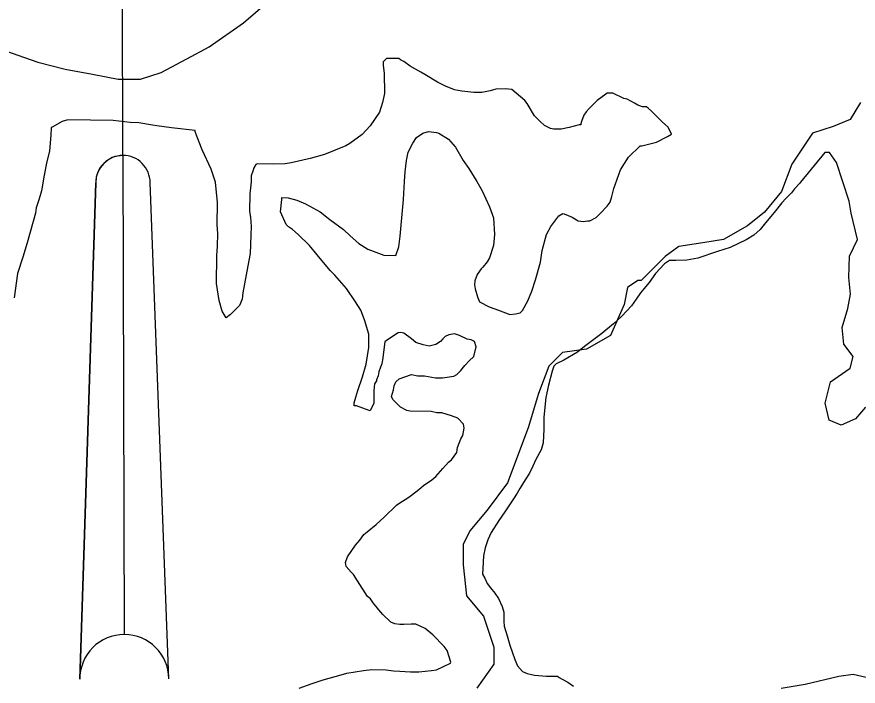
# Model space of a CAD drawing. Extents: x 3355677 to 3393573, y 612928 to 638357.
# Drawn here: x 3386504 to 3388111, y 631704 to 632983 of the extents above; entities that cross this region are included whole.
import ezdxf

# ---------------------------------------------------------------- set-up
doc = ezdxf.new("R2010")
doc.units = 0
for name, color, linetype in [('V-ANNO-SYMB', 7, 'Continuous'), ('V-SITE-VEGE', 7, 'Continuous'), ('V-TOPO-SHOR', 7, 'Continuous')]:
    doc.layers.add(name, color=color, linetype=linetype)

msp = doc.modelspace()

# ---------------------------------------------------------------- linework, layer by layer
at = {"layer": 'V-ANNO-SYMB'}
for p, q in [((3386706.9, 632717.8), (3386706.1, 633042.8)), ((3386706.9, 632717.8), (3386709.3, 631802.8)), ((3386706.9, 632717.8), (3386709.3, 631802.8)), ((3386624.5, 631717.6), (3386655, 632665.7)), ((3386655, 632665.7), (3386624.5, 631717.6)), ((3386794.5, 631718), (3386759, 632665.9))]:
    msp.add_line(p, q, dxfattribs=at)
for centre, radius, start, end in [((3386707, 632665.8), 52, 90.1467, 180.15), ((3386707, 632665.8), 52, 90.1533, 180.15), ((3386707, 632665.8), 52, 0.15, 90.1533), ((3386709.5, 631717.8), 85, 90.15, 180.15), ((3386709.5, 631717.8), 85, 90.15, 180.15), ((3386709.5, 631717.8), 85, 0.15, 90.15), ((3386709.5, 631717.8), 85, 0.15, 90.15)]:
    msp.add_arc(centre, radius, start, end, dxfattribs=at)
at = {"layer": 'V-SITE-VEGE'}
for p, q in [((3387204, 632896.6), (3387203.9, 632890)), ((3387203.9, 632890), (3387205.8, 632874.6)), ((3387210.6, 632903.1), (3387204, 632896.6)), ((3387233.7, 632902.8), (3387210.6, 632903.1)), ((3387236.9, 632900.5), (3387233.7, 632902.8)), ((3387243.4, 632897.1), (3387236.9, 632900.5)), ((3387255.4, 632888.2), (3387243.4, 632897.1)), ((3387205.8, 632874.6), (3387205.7, 632865.9)), ((3387276.1, 632876.9), (3387255.4, 632888.2)), ((3387283.7, 632872.5), (3387276.1, 632876.9)), ((3387205.7, 632865.9), (3387206.5, 632845)), ((3387307.6, 632857.9), (3387283.7, 632872.5)), ((3387322.8, 632850), (3387307.6, 632857.9)), ((3387206.5, 632845), (3387206.4, 632836.3)), ((3387340.3, 632843.1), (3387322.8, 632850)), ((3387354.5, 632840.8), (3387340.3, 632843.1)), ((3387419.2, 632844.2), (3387408.2, 632841.1)), ((3387436.8, 632845.1), (3387419.2, 632844.2)), ((3387449.9, 632843.8), (3387436.8, 632845.1)), ((3387474.8, 632822.6), (3387449.9, 632843.8)), ((3387206.4, 632836.3), (3387202.9, 632818.8)), ((3387377.5, 632838.2), (3387354.5, 632840.8)), ((3387392.8, 632838), (3387377.5, 632838.2)), ((3387408.2, 632841.1), (3387392.8, 632838)), ((3387629.6, 632834.7), (3387613, 632822.8)), ((3387631.8, 632836.8), (3387629.6, 632834.7)), ((3387642.8, 632836.7), (3387631.8, 632836.8)), ((3387663.5, 632826.5), (3387642.8, 632836.7)), ((3387670, 632825.3), (3387663.5, 632826.5)), ((3387202.9, 632818.8), (3387197.1, 632800.2)), ((3387479.1, 632817.1), (3387474.8, 632822.6)), ((3387493.1, 632793.8), (3387479.1, 632817.1)), ((3387613, 632822.8), (3387597.4, 632807.7)), ((3387684.2, 632817.4), (3387670, 632825.3)), ((3387690.7, 632814.1), (3387684.2, 632817.4)), ((3387699.4, 632810.7), (3387690.7, 632814.1)), ((3387707.1, 632810.5), (3387699.4, 632810.7)), ((3387710.3, 632808.3), (3387707.1, 632810.5)), ((3387197.1, 632800.2), (3387179.2, 632774.2)), ((3387503.9, 632782.7), (3387493.1, 632793.8)), ((3387587.4, 632794.7), (3387582.8, 632782.7)), ((3387591.8, 632801.2), (3387587.4, 632794.7)), ((3387597.4, 632807.7), (3387591.8, 632801.2)), ((3387716.8, 632802.7), (3387710.3, 632808.3)), ((3387737.4, 632781.6), (3387716.8, 632802.7)), ((3386590.6, 632782.5), (3386571.8, 632771.8)), ((3386601.6, 632785.6), (3386590.6, 632782.5)), ((3386688.2, 632784.4), (3386601.6, 632785.6)), ((3386721, 632780.6), (3386688.2, 632784.4)), ((3386737.5, 632780.4), (3386721, 632780.6)), ((3386763.7, 632775.7), (3386737.5, 632780.4)), ((3387512.5, 632774.9), (3387503.9, 632782.7)), ((3387582.8, 632782.7), (3387581.6, 632778.3)), ((3387581.6, 632778.3), (3387581.6, 632776.1)), ((3387748.2, 632771.6), (3387737.4, 632781.6)), ((3386569.6, 632770.7), (3386569.4, 632756.5)), ((3386571.8, 632771.8), (3386569.6, 632770.7)), ((3386771.4, 632774.4), (3386763.7, 632775.7)), ((3386799.8, 632770.8), (3386771.4, 632774.4)), ((3386844.7, 632765.7), (3386799.8, 632770.8)), ((3386844.7, 632763.5), (3386844.7, 632765.7)), ((3386847.8, 632754.7), (3386844.7, 632763.5)), ((3387179.2, 632774.2), (3387163.6, 632757.9)), ((3387279.9, 632760.7), (3387290.9, 632763.8)), ((3387290.9, 632763.8), (3387306.2, 632761.4)), ((3387306.2, 632761.4), (3387310.6, 632760.2)), ((3387523.4, 632769.3), (3387512.5, 632774.9)), ((3387530, 632768.1), (3387523.4, 632769.3)), ((3387544.2, 632767.9), (3387530, 632768.1)), ((3387559.6, 632771), (3387544.2, 632767.9)), ((3387578.3, 632776.2), (3387559.6, 632771)), ((3387581.6, 632776.1), (3387578.3, 632776.2)), ((3387754.6, 632758.3), (3387748.2, 632771.6)), ((3386569.4, 632756.5), (3386566.8, 632726.9)), ((3386858.4, 632728.3), (3386847.8, 632754.7)), ((3387163.6, 632757.9), (3387140.4, 632740.7)), ((3387261, 632741.2), (3387267.7, 632752.1)), ((3387267.7, 632752.1), (3387279.9, 632760.7)), ((3387310.6, 632760.2), (3387329.1, 632749)), ((3387329.1, 632749), (3387342, 632733.5)), ((3387725.9, 632743.4), (3387746.9, 632754.1)), ((3387746.9, 632754.1), (3387754.6, 632758.3)), ((3387132.6, 632736.4), (3387091.8, 632719.5)), ((3387140.4, 632740.7), (3387132.6, 632736.4)), ((3387252, 632723.8), (3387261, 632741.2)), ((3387342, 632733.5), (3387357, 632708.1)), ((3387672.8, 632714.5), (3387695.1, 632736.2)), ((3387695.1, 632736.2), (3387698.4, 632736.1)), ((3387698.4, 632736.1), (3387725.9, 632743.4)), ((3386566.8, 632726.9), (3386560.9, 632702.9)), ((3386875.4, 632691.8), (3386858.4, 632728.3)), ((3387091.8, 632719.5), (3387064.3, 632712.2)), ((3387248.4, 632708.5), (3387252, 632723.8)), ((3387657.1, 632690.6), (3387672.8, 632714.5)), ((3388047.5, 632723.7), (3388001.1, 632667.1)), ((3388056.7, 632723.3), (3388047.5, 632723.7)), ((3388069.7, 632704.6), (3388056.7, 632723.3)), ((3386560.9, 632702.9), (3386556.2, 632679.9)), ((3386961.1, 632700.5), (3386956.6, 632692.9)), ((3386963.3, 632701.6), (3386961.1, 632700.5)), ((3386994, 632701.1), (3386963.3, 632701.6)), ((3387017, 632701.9), (3386994, 632701.1)), ((3387028, 632703.9), (3387017, 632701.9)), ((3387064.3, 632712.2), (3387028, 632703.9)), ((3387245.9, 632686.6), (3387248.4, 632708.5)), ((3387357, 632708.1), (3387367.7, 632692.6)), ((3388094.4, 632630.7), (3388069.7, 632704.6)), ((3386883.9, 632666.5), (3386875.4, 632691.8)), ((3386955.4, 632689.6), (3386952, 632678.7)), ((3386956.6, 632692.9), (3386955.4, 632689.6)), ((3387244.6, 632668), (3387245.9, 632686.6)), ((3387367.7, 632692.6), (3387382.7, 632668.2)), ((3387644.6, 632654.6), (3387657.1, 632690.6)), ((3386556.2, 632679.9), (3386551.4, 632650.4)), ((3386887.7, 632628.1), (3386883.9, 632666.5)), ((3386951.8, 632667.7), (3386949.3, 632644.8)), ((3386952, 632678.7), (3386951.8, 632667.7)), ((3387243, 632634), (3387244.6, 632668)), ((3387382.7, 632668.2), (3387393.4, 632650.5)), ((3388000, 632665), (3387989.9, 632654.1)), ((3388001.1, 632667.1), (3388000, 632665)), ((3386551.4, 632650.4), (3386546.8, 632635.1)), ((3387393.4, 632650.5), (3387407.3, 632619.6)), ((3387641.1, 632639.3), (3387644.6, 632654.6)), ((3387989.9, 632654.1), (3387984.3, 632646.5)), ((3386546.8, 632635.1), (3386541.1, 632617.6)), ((3386949.3, 632644.8), (3386948.8, 632610.8)), ((3387008, 632609.9), (3387010.6, 632634)), ((3387010.6, 632634), (3387010.6, 632637.3)), ((3387010.6, 632637.3), (3387022.7, 632637.1)), ((3387022.7, 632637.1), (3387039.1, 632632.5)), ((3387236.5, 632563.9), (3387243, 632634)), ((3387637.6, 632628.4), (3387641.1, 632639.3)), ((3387973.2, 632635.7), (3387965.4, 632627.1)), ((3387984.3, 632646.5), (3387973.2, 632635.7)), ((3386541.1, 632617.6), (3386539.9, 632607.8)), ((3386887.1, 632585.3), (3386887.7, 632628.1)), ((3387039.1, 632632.5), (3387055.4, 632625.7)), ((3387055.4, 632625.7), (3387083.7, 632610)), ((3387407.3, 632619.6), (3387414.6, 632598.7)), ((3387618.7, 632606.8), (3387632, 632620.8)), ((3387632, 632620.8), (3387637.6, 632628.4)), ((3387965.4, 632627.1), (3387950.9, 632608.6)), ((3388098.1, 632607.7), (3388094.4, 632630.7)), ((3386539.9, 632607.8), (3386523.7, 632551)), ((3386948.8, 632610.8), (3386950.9, 632599.8)), ((3387018.7, 632585.7), (3387008, 632609.9)), ((3387083.7, 632610), (3387102.1, 632595.4)), ((3387524, 632581.8), (3387539.7, 632602.4)), ((3387539.7, 632602.4), (3387547.4, 632606.7)), ((3387547.4, 632606.7), (3387549.6, 632606.6)), ((3387549.6, 632606.6), (3387564.9, 632599.9)), ((3387610.9, 632599.2), (3387618.7, 632606.8)), ((3387950.9, 632608.6), (3387940.9, 632596.7)), ((3388109.9, 632557.1), (3388098.1, 632607.7)), ((3386888, 632568.9), (3386887.1, 632585.3)), ((3386950.9, 632599.8), (3386951.7, 632582.2)), ((3387023, 632581.2), (3387018.7, 632585.7)), ((3387102.1, 632595.4), (3387128.2, 632576.4)), ((3387414.6, 632598.7), (3387416.4, 632566.9)), ((3387564.9, 632599.9), (3387576.8, 632593.1)), ((3387576.8, 632593.1), (3387586.7, 632591.9)), ((3387586.7, 632591.9), (3387594.4, 632592.9)), ((3387594.4, 632592.9), (3387598.8, 632592.8)), ((3387598.8, 632592.8), (3387610.9, 632599.2)), ((3387932, 632585.9), (3387924.1, 632576.1)), ((3387940.9, 632596.7), (3387932, 632585.9)), ((3386887.6, 632544.8), (3386888, 632568.9)), ((3386951.7, 632582.2), (3386951.5, 632565.8)), ((3387030.6, 632576.7), (3387023, 632581.2)), ((3387041.4, 632566.7), (3387030.6, 632576.7)), ((3387128.2, 632576.4), (3387141.2, 632564.2)), ((3387516.2, 632566.6), (3387524, 632581.8)), ((3387924.1, 632576.1), (3387911.9, 632565.3)), ((3386951.5, 632565.8), (3386949.9, 632530.7)), ((3387063, 632545.6), (3387041.4, 632566.7)), ((3387141.2, 632564.2), (3387157.4, 632549.7)), ((3387234, 632543.1), (3387236.5, 632563.9)), ((3387416.4, 632566.9), (3387415, 632546.1)), ((3387508, 632536), (3387516.2, 632566.6)), ((3387897.6, 632556.8), (3387866.6, 632541.9)), ((3387911.9, 632565.3), (3387897.6, 632556.8)), ((3388095, 632525.7), (3388109.9, 632557.1)), ((3386523.7, 632551), (3386515.6, 632523.7)), ((3386886.3, 632526.1), (3386887.6, 632544.8)), ((3387078.1, 632527.8), (3387063, 632545.6)), ((3387157.4, 632549.7), (3387174.8, 632538.5)), ((3387174.8, 632538.5), (3387205.3, 632527.1)), ((3387228.3, 632526.8), (3387234, 632543.1)), ((3387415, 632546.1), (3387407, 632522.1)), ((3387866.6, 632541.9), (3387842.4, 632534.5)), ((3386515.6, 632523.7), (3386505.3, 632492.1)), ((3386885.5, 632473.5), (3386886.3, 632526.1)), ((3386949.9, 632530.7), (3386945.2, 632506.7)), ((3387102.9, 632497.9), (3387078.1, 632527.8)), ((3387205.3, 632527.1), (3387228.3, 632526.8)), ((3387407, 632522.1), (3387402.5, 632514.4)), ((3387504.4, 632514.1), (3387508, 632536)), ((3387805, 632521.9), (3387784.1, 632517.8)), ((3387842.4, 632534.5), (3387805, 632521.9)), ((3388093.5, 632484.7), (3388095, 632525.7)), ((3386945.2, 632506.7), (3386939.2, 632472.8)), ((3387394.7, 632504.7), (3387391.3, 632501.4)), ((3387402.5, 632514.4), (3387394.7, 632504.7)), ((3387495.2, 632480.2), (3387504.4, 632514.1)), ((3387741.2, 632510.7), (3387724.5, 632492.3)), ((3387751.2, 632517.2), (3387741.2, 632510.7)), ((3387763.2, 632517), (3387751.2, 632517.2)), ((3387784.1, 632517.8), (3387763.2, 632517)), ((3386505.3, 632492.1), (3386499.2, 632446.1)), ((3387111.6, 632489), (3387102.9, 632497.9)), ((3387134.2, 632463.4), (3387111.6, 632489)), ((3387383.5, 632490.6), (3387379, 632478.6)), ((3387391.3, 632501.4), (3387383.5, 632490.6)), ((3387724.5, 632492.3), (3387712.2, 632475)), ((3386890.5, 632440.6), (3386885.5, 632473.5)), ((3386939.2, 632472.8), (3386935.7, 632455.3)), ((3387379, 632478.6), (3387378.8, 632470.9)), ((3387488.3, 632458.4), (3387495.2, 632480.2)), ((3387712.2, 632475), (3387702.2, 632463.1)), ((3388096.9, 632452.6), (3388093.5, 632484.7)), ((3387151.4, 632438), (3387134.2, 632463.4)), ((3387378.8, 632470.9), (3387379.8, 632463.2)), ((3387379.8, 632463.2), (3387384, 632447.8)), ((3387480.4, 632439.9), (3387488.3, 632458.4)), ((3387702.2, 632463.1), (3387695.5, 632455.5)), ((3386896.8, 632420.7), (3386890.5, 632440.6)), ((3386934.4, 632443.2), (3386929.9, 632431.2)), ((3386935.7, 632455.3), (3386934.4, 632443.2)), ((3387384, 632447.8), (3387388.2, 632437.9)), ((3387470.2, 632421.4), (3387480.4, 632439.9)), ((3387687.6, 632443.5), (3387678.7, 632430.5)), ((3387695.5, 632455.5), (3387687.6, 632443.5)), ((3388091.4, 632425.5), (3388096.9, 632452.6)), ((3386929.9, 632431.2), (3386912.1, 632413.9)), ((3387161.1, 632422.5), (3387151.4, 632438)), ((3387388.2, 632437.9), (3387406.8, 632428.9)), ((3387406.8, 632428.9), (3387424.2, 632422)), ((3387678.7, 632430.5), (3387659.8, 632411)), ((3388080.9, 632389.3), (3388091.4, 632425.5)), ((3386904.3, 632407.5), (3386896.8, 632420.7)), ((3386912.1, 632413.9), (3386904.3, 632407.5)), ((3387168.5, 632403.7), (3387161.1, 632422.5)), ((3387424.2, 632422), (3387446, 632414.1)), ((3387446, 632414.1), (3387457, 632415)), ((3387457, 632415), (3387465.8, 632417.1)), ((3387465.8, 632417.1), (3387470.2, 632421.4)), ((3387659.8, 632411), (3387644.2, 632395.9)), ((3387176.9, 632376.2), (3387168.5, 632403.7)), ((3387644.2, 632395.9), (3387622, 632377.6)), ((3387176.5, 632351), (3387176.9, 632376.2)), ((3387232.8, 632378.7), (3387224, 632373.3)), ((3387237.2, 632379.7), (3387232.8, 632378.7)), ((3387243.8, 632378.5), (3387237.2, 632379.7)), ((3387257.9, 632367.4), (3387243.8, 632378.5)), ((3387340.2, 632377.2), (3387329.2, 632375.1)), ((3387350.1, 632373.8), (3387340.2, 632377.2)), ((3387622, 632377.6), (3387588.8, 632352.8)), ((3388084.3, 632357.3), (3388080.9, 632389.3)), ((3387207.4, 632361.5), (3387202.5, 632326.5)), ((3387209.6, 632363.7), (3387207.4, 632361.5)), ((3387224, 632373.3), (3387209.6, 632363.7)), ((3387266.6, 632360.7), (3387257.9, 632367.4)), ((3387280.7, 632356.1), (3387266.6, 632360.7)), ((3387313.7, 632362.2), (3387304.9, 632356.8)), ((3387318.2, 632367.6), (3387313.7, 632362.2)), ((3387322.6, 632371.9), (3387318.2, 632367.6)), ((3387329.2, 632375.1), (3387322.6, 632371.9)), ((3387364.2, 632367), (3387350.1, 632373.8)), ((3387371.9, 632365.8), (3387364.2, 632367)), ((3387378.4, 632362.4), (3387371.9, 632365.8)), ((3387381.6, 632352.5), (3387378.4, 632362.4)), ((3387171.7, 632319.3), (3387176.5, 632351)), ((3387291.7, 632353.7), (3387280.7, 632356.1)), ((3387304.9, 632356.8), (3387291.7, 632353.7)), ((3387376.9, 632333.9), (3387381.6, 632352.5)), ((3387588.8, 632352.8), (3387575.5, 632342.1)), ((3388101.7, 632333.8), (3388084.3, 632357.3)), ((3387368, 632325.3), (3387376.9, 632333.9)), ((3387575.5, 632342.1), (3387548.9, 632327.1)), ((3388096.3, 632311.2), (3388101.7, 632333.8)), ((3387164.8, 632295.2), (3387171.7, 632319.3)), ((3387199, 632313.4), (3387195.6, 632304.7)), ((3387201.3, 632319.9), (3387199, 632313.4)), ((3387202.4, 632324.3), (3387201.3, 632319.9)), ((3387202.5, 632326.5), (3387202.4, 632324.3)), ((3387352.4, 632306.8), (3387360.2, 632316.6)), ((3387360.2, 632316.6), (3387368, 632325.3)), ((3387530.1, 632315.3), (3387526.7, 632305.5)), ((3387534.6, 632319.6), (3387530.1, 632315.3)), ((3387548.9, 632327.1), (3387534.6, 632319.6)), ((3388058.8, 632285.2), (3388096.3, 632311.2)), ((3387155.6, 632269.1), (3387164.8, 632295.2)), ((3387194.4, 632297), (3387191, 632289.4)), ((3387195.6, 632304.7), (3387194.4, 632297)), ((3387234.9, 632291), (3387258, 632299.4)), ((3387258, 632299.4), (3387270, 632297)), ((3387270, 632297), (3387283.2, 632296.9)), ((3387283.2, 632296.9), (3387304, 632293.3)), ((3387317.1, 632293.1), (3387339.1, 632296.1)), ((3387339.1, 632296.1), (3387344.6, 632299.3)), ((3387344.6, 632299.3), (3387352.4, 632306.8)), ((3387526.7, 632305.5), (3387519.8, 632279.3)), ((3387187.6, 632281.8), (3387186.3, 632268.6)), ((3387191, 632287.2), (3387187.6, 632281.8)), ((3387191, 632289.4), (3387191, 632287.2)), ((3387224.8, 632277.9), (3387228.2, 632285.6)), ((3387228.2, 632285.6), (3387234.9, 632291)), ((3387304, 632293.3), (3387317.1, 632293.1)), ((3387519.8, 632279.3), (3387515, 632255.2)), ((3388048.1, 632244.5), (3388058.8, 632285.2)), ((3387152.1, 632255.9), (3387155.6, 632269.1)), ((3387186.3, 632268.6), (3387186, 632244.5)), ((3387220.1, 632257.2), (3387223.6, 632270.3)), ((3387223.6, 632270.3), (3387224.8, 632277.9)), ((3387148.7, 632245), (3387152.1, 632255.9)), ((3387222.2, 632251.7), (3387220.1, 632257.2)), ((3387234.1, 632240.5), (3387222.2, 632251.7)), ((3387515, 632255.2), (3387511.2, 632218)), ((3387148.6, 632239.6), (3387148.7, 632245)), ((3387153, 632239.5), (3387148.6, 632239.6)), ((3387177, 632230.4), (3387153, 632239.5)), ((3387186, 632244.5), (3387179.2, 632230.3)), ((3387237.4, 632237.2), (3387234.1, 632240.5)), ((3387249.4, 632230.5), (3387237.4, 632237.2)), ((3388056.1, 632212.3), (3388048.1, 632244.5)), ((3388125.5, 632237.1), (3388106.4, 632215)), ((3387179.2, 632230.3), (3387177, 632230.4)), ((3387255.9, 632229.3), (3387249.4, 632230.5)), ((3387295.4, 632228.7), (3387255.9, 632229.3)), ((3387306.3, 632226.4), (3387295.4, 632228.7)), ((3387316.2, 632226.2), (3387306.3, 632226.4)), ((3387334.7, 632220.5), (3387316.2, 632226.2)), ((3387346.7, 632215.9), (3387334.7, 632220.5)), ((3387357.5, 632204.8), (3387346.7, 632215.9)), ((3387511.2, 632218), (3387510.9, 632195)), ((3388106.4, 632215), (3388078.6, 632202.4)), ((3387358.5, 632197.1), (3387357.5, 632204.8)), ((3388078.6, 632202.4), (3388056.1, 632212.3)), ((3387352.7, 632176.4), (3387356.1, 632182.9)), ((3387356.1, 632182.9), (3387358.5, 632197.1)), ((3387510.9, 632195), (3387509.4, 632168.7)), ((3387345.9, 632160), (3387352.7, 632176.4)), ((3387509.4, 632168.7), (3387506, 632155.6)), ((3387344.7, 632150.2), (3387345.9, 632160)), ((3387506, 632155.6), (3387495.8, 632137.1)), ((3387329.1, 632131.7), (3387334.6, 632136.1)), ((3387334.6, 632136.1), (3387344.7, 632150.2)), ((3387495.8, 632137.1), (3387490.2, 632124)), ((3387304.6, 632104.7), (3387318, 632119.8)), ((3387318, 632119.8), (3387329.1, 632131.7)), ((3387490.2, 632124), (3387483.4, 632110.9)), ((3387296.8, 632098.2), (3387304.6, 632104.7)), ((3387483.4, 632110.9), (3387475.5, 632097.9)), ((3387272.4, 632079.9), (3387281.3, 632087.5)), ((3387281.3, 632087.5), (3387296.8, 632098.2)), ((3387475.5, 632097.9), (3387465.4, 632081.6)), ((3387258, 632069.2), (3387272.4, 632079.9)), ((3387459.8, 632072.9), (3387453.1, 632062)), ((3387465.4, 632081.6), (3387459.8, 632072.9)), ((3387229.3, 632049.8), (3387235.9, 632054.1)), ((3387235.9, 632054.1), (3387251.4, 632063.8)), ((3387251.4, 632063.8), (3387258, 632069.2)), ((3387453.1, 632062), (3387436.3, 632037)), ((3387205.9, 632027.1), (3387229.3, 632049.8)), ((3387190.4, 632013.1), (3387205.9, 632027.1)), ((3387436.3, 632037), (3387425.1, 632020.7)), ((3387173.7, 631999.1), (3387190.4, 632013.1)), ((3387425.1, 632020.7), (3387410.5, 631997.9)), ((3387159.2, 631982.8), (3387167.1, 631993.7)), ((3387167.1, 631993.7), (3387173.7, 631999.1)), ((3387410.5, 631997.9), (3387403.7, 631983.8)), ((3387151.4, 631973.1), (3387159.2, 631982.8)), ((3387403.7, 631983.8), (3387399.1, 631968.5)), ((3387135.8, 631951.4), (3387151.4, 631973.1)), ((3387399.1, 631968.5), (3387395.6, 631953.2)), ((3387132.3, 631940.5), (3387135.8, 631951.4)), ((3387395.6, 631953.2), (3387394.2, 631929.1)), ((3387133.3, 631932.8), (3387132.3, 631940.5)), ((3387143, 631921.7), (3387133.3, 631932.8)), ((3387394.2, 631929.1), (3387394, 631918.1)), ((3387147.3, 631917.2), (3387143, 631921.7)), ((3387154.8, 631905.1), (3387147.3, 631917.2)), ((3387394, 631918.1), (3387398.3, 631910.4)), ((3387398.3, 631910.4), (3387402.6, 631900.5)), ((3387174.2, 631875.2), (3387154.8, 631905.1)), ((3387402.6, 631900.5), (3387409, 631891.6)), ((3387409, 631891.6), (3387417.6, 631881.6)), ((3387417.6, 631881.6), (3387424.1, 631871.7)), ((3387179.6, 631870.7), (3387174.2, 631875.2)), ((3387185, 631863), (3387179.6, 631870.7)), ((3387195.7, 631849.7), (3387185, 631863)), ((3387424.1, 631871.7), (3387431.5, 631856.2)), ((3387203.3, 631840.8), (3387195.7, 631849.7)), ((3387431.5, 631856.2), (3387434.7, 631845.2)), ((3387434.7, 631845.2), (3387434.4, 631827.7)), ((3387218.4, 631826.3), (3387203.3, 631840.8)), ((3387226, 631822.9), (3387218.4, 631826.3)), ((3387235.9, 631821.7), (3387226, 631822.9)), ((3387243.6, 631821.6), (3387235.9, 631821.7)), ((3387257.8, 631822.5), (3387243.6, 631821.6)), ((3387266.6, 631822.4), (3387257.8, 631822.5)), ((3387284, 631814.4), (3387266.6, 631822.4)), ((3387299.2, 631802.2), (3387284, 631814.4)), ((3387434.4, 631827.7), (3387435.4, 631818.9)), ((3387435.4, 631818.9), (3387440.6, 631800.2)), ((3387320.8, 631779.9), (3387299.2, 631802.2)), ((3387440.6, 631800.2), (3387445.8, 631782.5)), ((3387445.8, 631782.5), (3387455.3, 631755)), ((3387326.2, 631772.2), (3387320.8, 631779.9)), ((3387333.6, 631750.1), (3387326.2, 631772.2)), ((3387332.4, 631748), (3387333.6, 631750.1)), ((3387455.3, 631755), (3387460.6, 631742.9)), ((3387134.8, 631728.8), (3387166.7, 631733.9)), ((3387166.7, 631733.9), (3387182.1, 631735.8)), ((3387182.1, 631735.8), (3387209.5, 631735.4)), ((3387209.5, 631735.4), (3387223.7, 631733.1)), ((3387223.7, 631733.1), (3387235.7, 631732.9)), ((3387235.7, 631732.9), (3387256.5, 631731.5)), ((3387271.9, 631731.3), (3387296.1, 631734.2)), ((3387296.1, 631734.2), (3387305.9, 631735.2)), ((3387305.9, 631735.2), (3387332.4, 631748)), ((3387460.6, 631742.9), (3387470.3, 631731.8)), ((3387089.7, 631716.3), (3387123.8, 631725.7)), ((3387123.8, 631725.7), (3387134.8, 631728.8)), ((3387256.5, 631731.5), (3387271.9, 631731.3)), ((3387470.3, 631731.8), (3387479.1, 631728.3)), ((3387479.1, 631728.3), (3387493.3, 631724.9)), ((3387493.3, 631724.9), (3387500.9, 631724.7)), ((3387500.9, 631724.7), (3387516.3, 631723.4)), ((3387516.3, 631723.4), (3387537.1, 631723.1)), ((3387537.1, 631723.1), (3387540.4, 631720.9)), ((3387540.4, 631720.9), (3387545.8, 631717.5)), ((3387545.8, 631717.5), (3387556.7, 631711.9)), ((3388010.1, 631707.6), (3388074.6, 631723.4)), ((3388074.6, 631723.4), (3388102.1, 631727)), ((3388102.1, 631727), (3388192.7, 631705.4)), ((3387043.4, 631700.5), (3387068.7, 631708.9)), ((3387068.7, 631708.9), (3387089.7, 631716.3)), ((3387556.7, 631711.9), (3387567.5, 631704.1)), ((3387964.1, 631700.1), (3388010.1, 631707.6))]:
    msp.add_line(p, q, dxfattribs=at)
at = {"layer": 'V-TOPO-SHOR'}
for points in [[(3386469.1, 632922.1), (3386544.3, 632896), (3386596.7, 632882.9), (3386649, 632873.1), (3386698.1, 632863.3), (3386740.7, 632863.3), (3386779.9, 632876.3), (3386829, 632902.5), (3386871.5, 632925.4), (3386937, 632971.2), (3386982.8, 633010.5)], [(3388115.7, 632819.1), (3388096.1, 632786.4), (3388063.4, 632773.3), (3388024.1, 632760.2), (3387984.8, 632701.3), (3387965.2, 632648.9), (3387932.5, 632609.7), (3387899.8, 632583.5), (3387854, 632557.3), (3387814.7, 632550.8), (3387768.9, 632544.2), (3387742.7, 632524.6), (3387696.9, 632478.8), (3387690.4, 632478.8), (3387670.7, 632465.7), (3387664.2, 632433), (3387638, 632374.1), (3387592.2, 632347.9), (3387546.4, 632341.4), (3387520.2, 632315.2), (3387500.6, 632262.8), (3387480.9, 632197.4), (3387441.7, 632092.7), (3387402.4, 632040.3), (3387369.7, 632001.1), (3387356.6, 631974.9), (3387356.6, 631935.6), (3387363.2, 631876.7), (3387395.9, 631837.5), (3387415.5, 631778.6), (3387415.5, 631745.9), (3387382.8, 631700.1)]]:
    msp.add_lwpolyline(points, dxfattribs=at)

doc.saveas('drawing.dxf')
